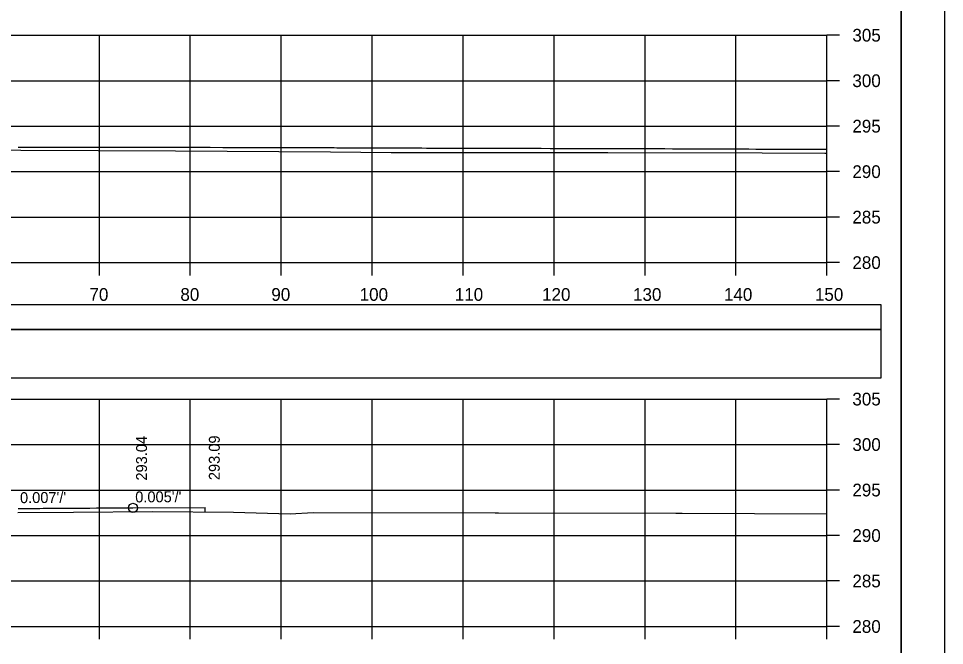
# Model space of a CAD drawing. Extents: x 1370538 to 1372872, y 376220 to 381127.
# Drawn here: x 1370769.7 to 1370871.5, y 376749 to 376817.9 of the extents above; entities that cross this region are included whole.
import ezdxf

# ---------------------------------------------------------------- set-up
doc = ezdxf.new("R2010")
doc.units = 0
for name, color, linetype in [('R_Border Notes', 7, 'Continuous'), ('R_Border PE', 7, 'Continuous'), ('R_Border Prem', 7, 'Continuous'), ('R_Dimension', 7, 'Continuous'), ('R_Fin Surface', 7, 'Continuous'), ('R_Grid', 7, 'Continuous'), ('R_No Plot', 7, 'Continuous'), ('R_Xsect Elev', 7, 'Continuous'), ('R_Xsect Slope', 7, 'Continuous'), ('T_Detection Zones', 7, 'Continuous')]:
    doc.layers.add(name, color=color, linetype=linetype)

msp = doc.modelspace()

# ---------------------------------------------------------------- linework, layer by layer
at = {"layer": 'R_Border Notes'}
msp.add_line((1370866.79, 376651.09), (1370866.79, 376856.55), dxfattribs=at)
at = {"layer": 'R_Border Prem'}
for p, q in [((1370858.61, 376791.09), (1370858.61, 376816.09)), ((1370860.01, 376816.09), (1370858.61, 376816.09)), ((1370860.01, 376811.09), (1370858.61, 376811.09)), ((1370860.01, 376806.09), (1370858.61, 376806.09)), ((1370860.01, 376801.09), (1370858.61, 376801.09)), ((1370860.01, 376796.09), (1370858.61, 376796.09)), ((1370558.61, 376791.09), (1370858.61, 376791.09)), ((1370778.61, 376789.69), (1370778.61, 376791.09)), ((1370788.61, 376789.69), (1370788.61, 376791.09)), ((1370798.61, 376789.69), (1370798.61, 376791.09)), ((1370808.61, 376789.69), (1370808.61, 376791.09)), ((1370818.61, 376789.69), (1370818.61, 376791.09)), ((1370828.61, 376789.69), (1370828.61, 376791.09)), ((1370838.61, 376789.69), (1370838.61, 376791.09)), ((1370848.61, 376789.69), (1370848.61, 376791.09)), ((1370858.61, 376789.69), (1370858.61, 376791.09)), ((1370860.01, 376791.09), (1370858.61, 376791.09)), ((1370858.61, 376751.09), (1370858.61, 376776.09)), ((1370860.01, 376776.09), (1370858.61, 376776.09)), ((1370860.01, 376771.09), (1370858.61, 376771.09)), ((1370860.01, 376766.09), (1370858.61, 376766.09)), ((1370860.01, 376761.09), (1370858.61, 376761.09)), ((1370860.01, 376756.09), (1370858.61, 376756.09)), ((1370558.61, 376751.09), (1370858.61, 376751.09)), ((1370778.61, 376749.69), (1370778.61, 376751.09)), ((1370788.61, 376749.69), (1370788.61, 376751.09)), ((1370798.61, 376749.69), (1370798.61, 376751.09)), ((1370808.61, 376749.69), (1370808.61, 376751.09)), ((1370818.61, 376749.69), (1370818.61, 376751.09)), ((1370828.61, 376749.69), (1370828.61, 376751.09)), ((1370838.61, 376749.69), (1370838.61, 376751.09)), ((1370848.61, 376749.69), (1370848.61, 376751.09)), ((1370858.61, 376749.69), (1370858.61, 376751.09)), ((1370860.01, 376751.09), (1370858.61, 376751.09))]:
    msp.add_line(p, q, dxfattribs=at)
at = {"layer": 'R_Dimension'}
for points in [[(1370763.3, 376803.52), (1370769.97, 376803.47), (1370786.99, 376803.37), (1370804.02, 376803.26), (1370810.68, 376803.21), (1370827.77, 376803.19), (1370834.53, 376803.18), (1370851.49, 376803.15), (1370858.37, 376803.14), (1370858.61, 376803.14)], [(1370769.66, 376763.63), (1370775.76, 376763.64), (1370784.45, 376763.73), (1370793.35, 376763.65), (1370799.59, 376763.49), (1370802.11, 376763.63), (1370822.14, 376763.6), (1370822.47, 376763.59), (1370822.49, 376763.59), (1370842.01, 376763.55), (1370842.31, 376763.55), (1370842.71, 376763.54), (1370858.61, 376763.46)]]:
    msp.add_lwpolyline(points, dxfattribs=at)
at = {"layer": 'R_Fin Surface'}
msp.add_line((1370790.26, 376763.68), (1370790.26, 376764.18), dxfattribs=at)
for points in [[(1370769.7, 376803.78), (1370770.09, 376803.78), (1370771.03, 376803.79), (1370771.14, 376803.79), (1370771.28, 376803.79), (1370771.6, 376803.79), (1370771.72, 376803.79), (1370772.61, 376803.79), (1370772.61, 376803.79), (1370773.14, 376803.79), (1370773.27, 376803.79), (1370773.61, 376803.79), (1370773.79, 376803.79), (1370773.89, 376803.79), (1370774.19, 376803.79), (1370774.2, 376803.79), (1370774.22, 376803.79), (1370774.81, 376803.8), (1370774.95, 376803.79), (1370775.72, 376803.8), (1370775.84, 376803.8), (1370776.49, 376803.8), (1370777.17, 376803.8), (1370777.33, 376803.8), (1370777.37, 376803.8), (1370778.08, 376803.8), (1370778.2, 376803.8), (1370778.72, 376803.8), (1370778.74, 376803.8), (1370778.82, 376803.8), (1370778.89, 376803.8), (1370779.02, 376803.8), (1370779.78, 376803.8), (1370779.8, 376803.8), (1370779.89, 376803.8), (1370780.51, 376803.8), (1370780.54, 376803.8), (1370780.66, 376803.8), (1370781.48, 376803.79), (1370781.54, 376803.79), (1370782.12, 376803.79), (1370782.23, 376803.79), (1370782.35, 376803.79), (1370782.41, 376803.79), (1370783.05, 376803.79), (1370783.15, 376803.79), (1370783.29, 376803.79), (1370783.69, 376803.79), (1370783.83, 376803.79), (1370783.93, 376803.79), (1370784.53, 376803.79), (1370784.83, 376803.79), (1370785.33, 376803.78), (1370785.6, 376803.78), (1370785.88, 376803.78), (1370785.94, 376803.78), (1370786.59, 376803.78), (1370786.64, 376803.78), (1370787.1, 376803.78), (1370787.39, 376803.78), (1370788.56, 376803.77), (1370788.79, 376803.77), (1370788.99, 376803.77), (1370789.33, 376803.77), (1370790.54, 376803.77), (1370790.66, 376803.77), (1370790.78, 376803.77), (1370792.19, 376803.76), (1370792.29, 376803.76), (1370792.78, 376803.76), (1370793.29, 376803.76), (1370793.65, 376803.76), (1370794.06, 376803.76), (1370794.09, 376803.76), (1370795.5, 376803.75), (1370795.84, 376803.75), (1370795.95, 376803.75), (1370796.15, 376803.75), (1370797.44, 376803.75), (1370797.51, 376803.75), (1370797.63, 376803.75), (1370798.37, 376803.74), (1370798.5, 376803.74), (1370798.75, 376803.74), (1370799.16, 376803.74), (1370799.42, 376803.74), (1370799.89, 376803.74), (1370799.98, 376803.74), (1370800.91, 376803.74), (1370801.22, 376803.74), (1370801.54, 376803.73), (1370802.61, 376803.73), (1370802.74, 376803.73), (1370803.18, 376803.73), (1370803.47, 376803.73), (1370804.42, 376803.73), (1370804.71, 376803.72), (1370805.7, 376803.72), (1370805.82, 376803.72), (1370806.22, 376803.72), (1370806.58, 376803.72), (1370807.75, 376803.72), (1370807.82, 376803.72), (1370807.85, 376803.71), (1370808.07, 376803.71), (1370808.18, 376803.71), (1370808.58, 376803.71), (1370809.85, 376803.71), (1370810.28, 376803.71), (1370811.66, 376803.7), (1370812.03, 376803.7), (1370813.18, 376803.7), (1370813.25, 376803.7), (1370813.48, 376803.7), (1370813.59, 376803.7), (1370813.93, 376803.7), (1370814.08, 376803.7), (1370814.58, 376803.69), (1370817.32, 376803.69), (1370818.18, 376803.68), (1370818.36, 376803.68), (1370818.92, 376803.68), (1370820.58, 376803.68), (1370821.11, 376803.67), (1370821.61, 376803.67), (1370823.18, 376803.67), (1370823.39, 376803.67), (1370824.05, 376803.67), (1370827.18, 376803.66), (1370828.18, 376803.65), (1370828.18, 376803.65), (1370828.18, 376803.65), (1370829.39, 376803.65), (1370833.18, 376803.64), (1370834.4, 376803.63), (1370838.18, 376803.62), (1370840.79, 376803.62), (1370841.62, 376803.61), (1370841.8, 376803.61), (1370841.86, 376803.61), (1370842.86, 376803.61), (1370843.18, 376803.61), (1370843.5, 376803.61), (1370844.47, 376803.6), (1370847.28, 376803.6), (1370848.18, 376803.59), (1370849.57, 376803.59), (1370850.01, 376803.59), (1370850.79, 376803.58), (1370853.18, 376803.58), (1370856.96, 376803.57), (1370858.18, 376803.56), (1370858.61, 376803.56)], [(1370769.67, 376764.06), (1370771.17, 376764.07), (1370772.08, 376764.07), (1370772.45, 376764.08), (1370772.87, 376764.08), (1370773.43, 376764.08), (1370773.45, 376764.08), (1370773.77, 376764.09), (1370774.45, 376764.09), (1370774.54, 376764.09), (1370774.74, 376764.09), (1370775.23, 376764.1), (1370775.49, 376764.1), (1370775.78, 376764.1), (1370775.93, 376764.1), (1370776.01, 376764.1), (1370776.17, 376764.1), (1370776.44, 376764.1), (1370776.56, 376764.11), (1370776.78, 376764.11), (1370777.32, 376764.11), (1370777.56, 376764.11), (1370778.29, 376764.12), (1370778.97, 376764.12), (1370779.11, 376764.12), (1370779.84, 376764.12), (1370779.95, 376764.12), (1370779.99, 376764.12), (1370780, 376764.12), (1370780.1, 376764.12), (1370780.87, 376764.13), (1370780.91, 376764.13), (1370781.5, 376764.13), (1370781.59, 376764.13), (1370781.59, 376764.13), (1370781.6, 376764.13), (1370781.68, 376764.13), (1370782.3, 376764.13), (1370790.26, 376764.18)]]:
    msp.add_lwpolyline(points, dxfattribs=at)
at = {"layer": 'R_Grid'}
for p, q in [((1370558.61, 376816.09), (1370858.61, 376816.09)), ((1370778.61, 376791.09), (1370778.61, 376816.09)), ((1370788.61, 376791.09), (1370788.61, 376816.09)), ((1370798.61, 376791.09), (1370798.61, 376816.09)), ((1370808.61, 376791.09), (1370808.61, 376816.09)), ((1370818.61, 376791.09), (1370818.61, 376816.09)), ((1370828.61, 376791.09), (1370828.61, 376816.09)), ((1370838.61, 376791.09), (1370838.61, 376816.09)), ((1370848.61, 376791.09), (1370848.61, 376816.09)), ((1370858.61, 376791.09), (1370858.61, 376816.09)), ((1370558.61, 376811.09), (1370858.61, 376811.09)), ((1370558.61, 376806.09), (1370858.61, 376806.09)), ((1370558.61, 376801.09), (1370858.61, 376801.09)), ((1370558.61, 376796.09), (1370858.61, 376796.09)), ((1370558.61, 376791.09), (1370858.61, 376791.09)), ((1370558.61, 376776.09), (1370858.61, 376776.09)), ((1370778.61, 376751.09), (1370778.61, 376776.09)), ((1370788.61, 376751.09), (1370788.61, 376776.09)), ((1370798.61, 376751.09), (1370798.61, 376776.09)), ((1370808.61, 376751.09), (1370808.61, 376776.09)), ((1370818.61, 376751.09), (1370818.61, 376776.09)), ((1370828.61, 376751.09), (1370828.61, 376776.09)), ((1370838.61, 376751.09), (1370838.61, 376776.09)), ((1370848.61, 376751.09), (1370848.61, 376776.09)), ((1370858.61, 376751.09), (1370858.61, 376776.09)), ((1370558.61, 376771.09), (1370858.61, 376771.09)), ((1370558.61, 376766.09), (1370858.61, 376766.09)), ((1370558.61, 376761.09), (1370858.61, 376761.09)), ((1370558.61, 376756.09), (1370858.61, 376756.09)), ((1370558.61, 376751.09), (1370858.61, 376751.09))]:
    msp.add_line(p, q, dxfattribs=at)
at = {"layer": 'R_No Plot'}
for points in [[(1370538.2, 376860.44), (1370871.54, 376860.44), (1370871.54, 376647.11), (1370538.2, 376647.11)], [(1370784.53, 376856.55), (1370784.53, 376846.67), (1370820.26, 376846.67), (1370820.26, 376843.75), (1370843.46, 376843.75), (1370843.46, 376819.42), (1370866.79, 376819.42), (1370866.79, 376651.09), (1370550.61, 376651.09), (1370550.61, 376856.55)]]:
    msp.add_lwpolyline(points, close=True, dxfattribs=at)
msp.add_circle((1370782.3, 376764.13), 0.5, dxfattribs=at)
at = {"layer": 'T_Detection Zones'}
for points in [[(1370552.62, 376783.75), (1370864.59, 376783.75), (1370864.59, 376786.46), (1370552.62, 376786.46)], [(1370552.62, 376778.43), (1370864.59, 376778.43), (1370864.59, 376783.75), (1370552.62, 376783.75)]]:
    msp.add_lwpolyline(points, close=True, dxfattribs=at)

# ---------------------------------------------------------------- texts
at = {"layer": 'R_Border PE'}
for s, p in [('305', (1370861.41, 376815.39)), ('300', (1370861.41, 376810.39)), ('295', (1370861.41, 376805.39)), ('290', (1370861.41, 376800.39)), ('285', (1370861.41, 376795.39)), ('280', (1370861.41, 376790.39)), ('70', (1370777.52, 376786.89)), ('80', (1370787.52, 376786.89)), ('90', (1370797.52, 376786.89)), ('100', (1370807.23, 376786.89)), ('110', (1370817.69, 376786.89)), ('120', (1370827.29, 376786.89)), ('130', (1370837.29, 376786.89)), ('140', (1370847.29, 376786.89)), ('150', (1370857.29, 376786.89)), ('305', (1370861.41, 376775.39)), ('300', (1370861.41, 376770.39)), ('295', (1370861.41, 376765.39)), ('290', (1370861.41, 376760.39)), ('285', (1370861.41, 376755.39)), ('280', (1370861.41, 376750.39))]:
    msp.add_text(s, height=1.4, dxfattribs=at).set_placement(p)
at = {"layer": 'R_Xsect Elev'}
for s, rotation, p in [('293.04', 90, (1370783.85, 376767.13)), ('293.09', 90, (1370791.85, 376767.18)), ("0.005'/'", 0.3082, (1370782.56, 376764.73))]:
    msp.add_text(s, height=1.2, rotation=rotation, dxfattribs=at).set_placement(p)
at = {"layer": 'R_Xsect Slope'}
msp.add_text("0.007'/'", height=1.2, rotation=0.3826, dxfattribs=at).set_placement((1370769.89, 376764.65))

doc.saveas('drawing.dxf')
